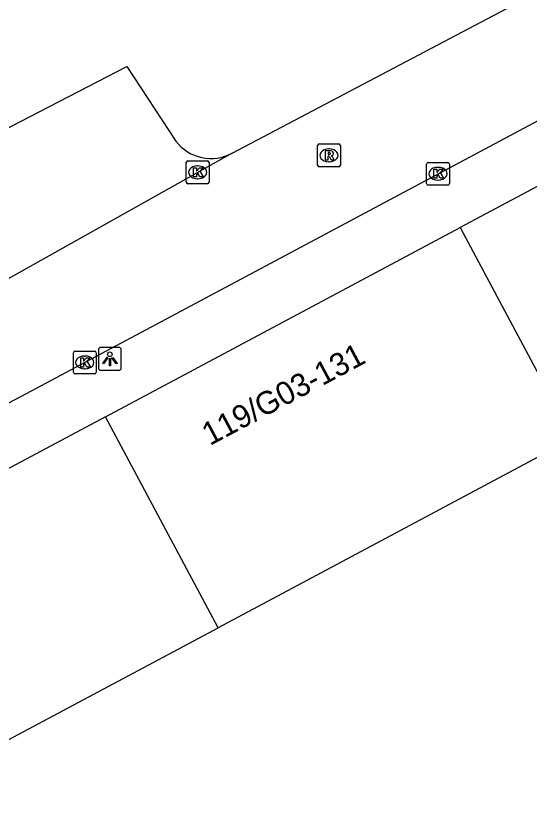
# Model space of a CAD drawing. Extents: x 159675 to 160530, y 382179 to 382901.
# Drawn here: x 159949.99 to 159972.49, y 382325.8 to 382360.88 of the extents above; entities that cross this region are included whole.
import ezdxf

# ---------------------------------------------------------------- set-up
doc = ezdxf.new("R2010")
doc.units = 0
for name, color, linetype in [('IMGEO_Kolk', 7, 'Continuous'), ('IMGEO_Lichtpunt', 7, 'Continuous'), ('IMGEO_Pand', 7, 'Continuous'), ('IMGEO_Pand_nummerreeks', 7, 'Continuous'), ('IMGEO_Parkeervlak_open', 7, 'Continuous'), ('IMGEO_Rijbaan_lokaal_open', 7, 'Continuous'), ('IMGEO_Rioolput', 7, 'Continuous')]:
    doc.layers.add(name, color=color, linetype=linetype)

msp = doc.modelspace()

# ---------------------------------------------------------------- linework, layer by layer
at = {"layer": 'IMGEO_Kolk'}
for p, q in [((159957.443, 382353.605), (159957.443, 382354.457)), ((159957.518, 382354.531), (159958.37, 382354.531)), ((159958.444, 382354.457), (159958.444, 382353.605)), ((159968.038, 382354.469), (159968.89, 382354.469)), ((159957.931, 382354.311), (159957.956, 382354.311)), ((159967.963, 382353.543), (159967.963, 382354.395)), ((159968.451, 382354.249), (159968.476, 382354.249)), ((159968.964, 382354.395), (159968.964, 382353.543)), ((159957.954, 382353.751), (159957.929, 382353.751)), ((159958.37, 382353.531), (159957.518, 382353.531)), ((159968.89, 382353.469), (159968.038, 382353.469)), ((159968.474, 382353.689), (159968.449, 382353.689)), ((159952.5, 382345.28), (159952.5, 382346.132)), ((159952.575, 382346.206), (159953.427, 382346.206)), ((159953.501, 382346.132), (159953.501, 382345.28)), ((159952.988, 382345.986), (159953.013, 382345.986)), ((159953.011, 382345.426), (159952.986, 382345.426)), ((159953.427, 382345.206), (159952.575, 382345.206))]:
    msp.add_line(p, q, dxfattribs=at)
for points in [[(159957.443, 382353.605), (159957.443, 382354.457)], [(159957.518, 382354.531), (159958.37, 382354.531)], [(159958.444, 382354.457), (159958.444, 382353.605)], [(159968.038, 382354.469), (159968.89, 382354.469)], [(159957.764, 382354.231), (159957.887, 382354.231), (159957.887, 382354.08), (159958.017, 382354.231), (159958.181, 382354.231), (159958.035, 382354.08), (159958.188, 382353.831), (159958.036, 382353.831), (159957.951, 382353.995), (159957.887, 382353.928), (159957.887, 382353.831), (159957.764, 382353.831), (159957.764, 382354.231)], [(159967.963, 382353.543), (159967.963, 382354.395)], [(159968.284, 382354.169), (159968.407, 382354.169), (159968.407, 382354.018), (159968.537, 382354.169), (159968.701, 382354.169), (159968.555, 382354.018), (159968.708, 382353.769), (159968.556, 382353.769), (159968.471, 382353.933), (159968.407, 382353.866), (159968.407, 382353.769), (159968.284, 382353.769), (159968.284, 382354.169)], [(159968.964, 382354.395), (159968.964, 382353.543)], [(159958.37, 382353.531), (159957.518, 382353.531)], [(159968.89, 382353.469), (159968.038, 382353.469)], [(159952.5, 382345.28), (159952.5, 382346.132)], [(159952.575, 382346.206), (159953.427, 382346.206)], [(159953.501, 382346.132), (159953.501, 382345.28)], [(159952.821, 382345.906), (159952.944, 382345.906), (159952.944, 382345.755), (159953.074, 382345.906), (159953.238, 382345.906), (159953.092, 382345.755), (159953.245, 382345.506), (159953.093, 382345.506), (159953.008, 382345.67), (159952.944, 382345.603), (159952.944, 382345.506), (159952.821, 382345.506), (159952.821, 382345.906)], [(159953.427, 382345.206), (159952.575, 382345.206)]]:
    msp.add_lwpolyline(points, dxfattribs=at)
for centre, start, end in [((159957.52, 382354.455), 91.552, 178.448), ((159957.52, 382354.455), 91.552, 178.448), ((159958.368, 382354.455), 1.552, 88.448), ((159958.368, 382354.455), 1.552, 88.448), ((159968.04, 382354.393), 91.552, 178.448), ((159968.04, 382354.393), 91.552, 178.448), ((159968.888, 382354.393), 1.552, 88.448), ((159968.888, 382354.393), 1.552, 88.448), ((159957.52, 382353.607), 181.552, 268.448), ((159957.52, 382353.607), 181.552, 268.448), ((159958.368, 382353.607), 271.552, 358.448), ((159958.368, 382353.607), 271.552, 358.448), ((159968.04, 382353.545), 181.552, 268.448), ((159968.04, 382353.545), 181.552, 268.448), ((159968.888, 382353.545), 271.552, 358.448), ((159968.888, 382353.545), 271.552, 358.448), ((159952.577, 382346.13), 91.552, 178.448), ((159952.577, 382346.13), 91.552, 178.448), ((159953.425, 382346.13), 1.552, 88.448), ((159953.425, 382346.13), 1.552, 88.448), ((159952.577, 382345.282), 181.552, 268.448), ((159952.577, 382345.282), 181.552, 268.448), ((159953.425, 382345.282), 271.552, 358.448), ((159953.425, 382345.282), 271.552, 358.448)]:
    msp.add_arc(centre, 0.0765, start, end, dxfattribs=at)
for centre, major_axis, ratio, start_param, end_param in [((159957.93, 382354.031), (-0.387, 0.002), 0.722429, 4.712389, 7.853982), ((159957.955, 382354.031), (-0.39, 0.002), 0.717154, 1.570796, 4.712389), ((159968.45, 382353.969), (-0.387, 0.002), 0.722429, 4.712389, 7.853982), ((159968.475, 382353.969), (-0.39, 0.002), 0.717154, 1.570796, 4.712389), ((159952.987, 382345.706), (-0.387, 0.002), 0.722429, 4.712389, 7.853982), ((159953.012, 382345.706), (-0.39, 0.002), 0.717154, 1.570796, 4.712389)]:
    msp.add_ellipse(centre, major_axis=major_axis, ratio=ratio, start_param=start_param, end_param=end_param, dxfattribs=at)
at = {"layer": 'IMGEO_Lichtpunt'}
for p, q in [((159953.6, 382346.266), (159953.6, 382345.459)), ((159953.6, 382346.266), (159953.6, 382345.459)), ((159954.502, 382346.361), (159953.694, 382346.361)), ((159954.502, 382346.361), (159953.694, 382346.361)), ((159954.596, 382345.459), (159954.596, 382346.266)), ((159954.596, 382345.459), (159954.596, 382346.266)), ((159953.694, 382345.365), (159954.502, 382345.365)), ((159953.694, 382345.365), (159954.502, 382345.365))]:
    msp.add_line(p, q, dxfattribs=at)
for points in [[(159953.974, 382345.93), (159954.013, 382345.902), (159953.825, 382345.64), (159953.787, 382345.667), (159953.974, 382345.93)], [(159954.076, 382345.882), (159954.123, 382345.882), (159954.123, 382345.56), (159954.076, 382345.56), (159954.076, 382345.882)], [(159954.186, 382345.902), (159954.224, 382345.929), (159954.411, 382345.667), (159954.372, 382345.639), (159954.186, 382345.902)]]:
    msp.add_lwpolyline(points, dxfattribs=at)
msp.add_circle((159954.099, 382346.064), 0.0994, dxfattribs=at)
for centre, start, end in [((159953.694, 382346.266), 90, 180), ((159953.694, 382346.266), 90, 180), ((159954.502, 382346.266), 0, 90), ((159954.502, 382346.266), 0, 90), ((159953.694, 382345.459), 180, 270), ((159953.694, 382345.459), 180, 270), ((159954.502, 382345.459), 270, 0), ((159954.502, 382345.459), 270, 360)]:
    msp.add_arc(centre, 0.0946, start, end, dxfattribs=at)
at = {"layer": 'IMGEO_Pand'}
for points in [[(159984.966, 382359.895), (159969.437, 382351.61)], [(159953.909, 382343.326), (159969.437, 382351.61)], [(159969.437, 382351.61), (159974.368, 382342.369)], [(159953.909, 382343.326), (159938.381, 382335.041)], [(159958.839, 382334.084), (159953.909, 382343.326)], [(159974.368, 382342.369), (159958.839, 382334.084)], [(159938.381, 382335.041), (159943.311, 382325.8), (159958.839, 382334.084)]]:
    msp.add_lwpolyline(points, dxfattribs=at)
at = {"layer": 'IMGEO_Parkeervlak_open'}
msp.add_lwpolyline([(159940.529, 382347.836), (159937.53, 382354.114), (159941.863, 382356.347), (159943.794, 382352.965), (159954.842, 382358.673), (159956.987, 382355.398)], dxfattribs=at)
msp.add_arc((159958.524, 382356.57), 1.933, 217.338, 298.8308, dxfattribs=at)
at = {"layer": 'IMGEO_Rijbaan_lokaal_open'}
for points in [[(159959.456, 382354.877), (159977.713, 382364.513)], [(159937.083, 382337.299), (159950.454, 382344.344), (159985.984, 382363.33)], [(159959.456, 382354.877), (159949.034, 382349.036), (159940.896, 382344.598)]]:
    msp.add_lwpolyline(points, dxfattribs=at)
at = {"layer": 'IMGEO_Rioolput'}
for p, q in [((159963.189, 382354.348), (159963.189, 382355.2)), ((159963.264, 382355.274), (159964.116, 382355.274)), ((159964.19, 382355.2), (159964.19, 382354.348)), ((159963.677, 382355.054), (159963.702, 382355.054)), ((159963.7, 382354.494), (159963.675, 382354.494)), ((159964.116, 382354.274), (159963.264, 382354.274))]:
    msp.add_line(p, q, dxfattribs=at)
for points in [[(159963.189, 382354.348), (159963.189, 382355.2)], [(159963.264, 382355.274), (159964.116, 382355.274)], [(159964.19, 382355.2), (159964.19, 382354.348)], [(159963.778, 382354.972), (159963.526, 382354.974), (159963.526, 382354.574)], [(159963.704, 382354.893), (159963.65, 382354.893), (159963.65, 382354.812)], [(159963.65, 382354.812), (159963.702, 382354.812)], [(159963.526, 382354.574), (159963.65, 382354.574), (159963.65, 382354.736), (159963.661, 382354.736)], [(159963.708, 382354.707), (159963.779, 382354.574), (159963.919, 382354.574), (159963.854, 382354.7)], [(159964.116, 382354.274), (159963.264, 382354.274)]]:
    msp.add_lwpolyline(points, dxfattribs=at)
for centre, radius, start, end in [((159963.266, 382355.198), 0.0765, 91.552, 178.448), ((159963.266, 382355.198), 0.0765, 91.552, 178.448), ((159964.114, 382355.198), 0.0765, 1.552, 88.448), ((159964.114, 382355.198), 0.0765, 1.552, 88.448), ((159963.686, 382355.001), 0.19, 274.7715, 282.9687), ((159963.71, 382354.797), 0.0964, 77.0061, 93.1865), ((159963.724, 382354.854), 0.0378, 276.6634, 79.6772), ((159963.777, 382354.862), 0.109, 350.3612, 89.416), ((159963.775, 382354.862), 0.112, 277.5842, 350.9817), ((159963.66, 382354.683), 0.0533, 26.0293, 88.6989), ((159963.759, 382354.647), 0.108, 29.5134, 73.7905), ((159963.266, 382354.35), 0.0765, 181.552, 268.448), ((159963.266, 382354.35), 0.0765, 181.552, 268.448), ((159964.114, 382354.35), 0.0765, 271.552, 358.448), ((159964.114, 382354.35), 0.0765, 271.552, 358.448)]:
    msp.add_arc(centre, radius, start, end, dxfattribs=at)
for centre, major_axis, ratio, start_param, end_param in [((159963.676, 382354.774), (-0.387, 0.002), 0.722429, 4.712389, 7.853982), ((159963.701, 382354.774), (-0.39, 0.002), 0.717154, 1.570796, 4.712389)]:
    msp.add_ellipse(centre, major_axis=major_axis, ratio=ratio, start_param=start_param, end_param=end_param, dxfattribs=at)

# ---------------------------------------------------------------- texts
at = {"layer": 'IMGEO_Pand_nummerreeks'}
msp.add_text('119/G03-131', height=1, rotation=28.0808, dxfattribs=at).set_placement((159958.476, 382342.044))

doc.saveas('drawing.dxf')
